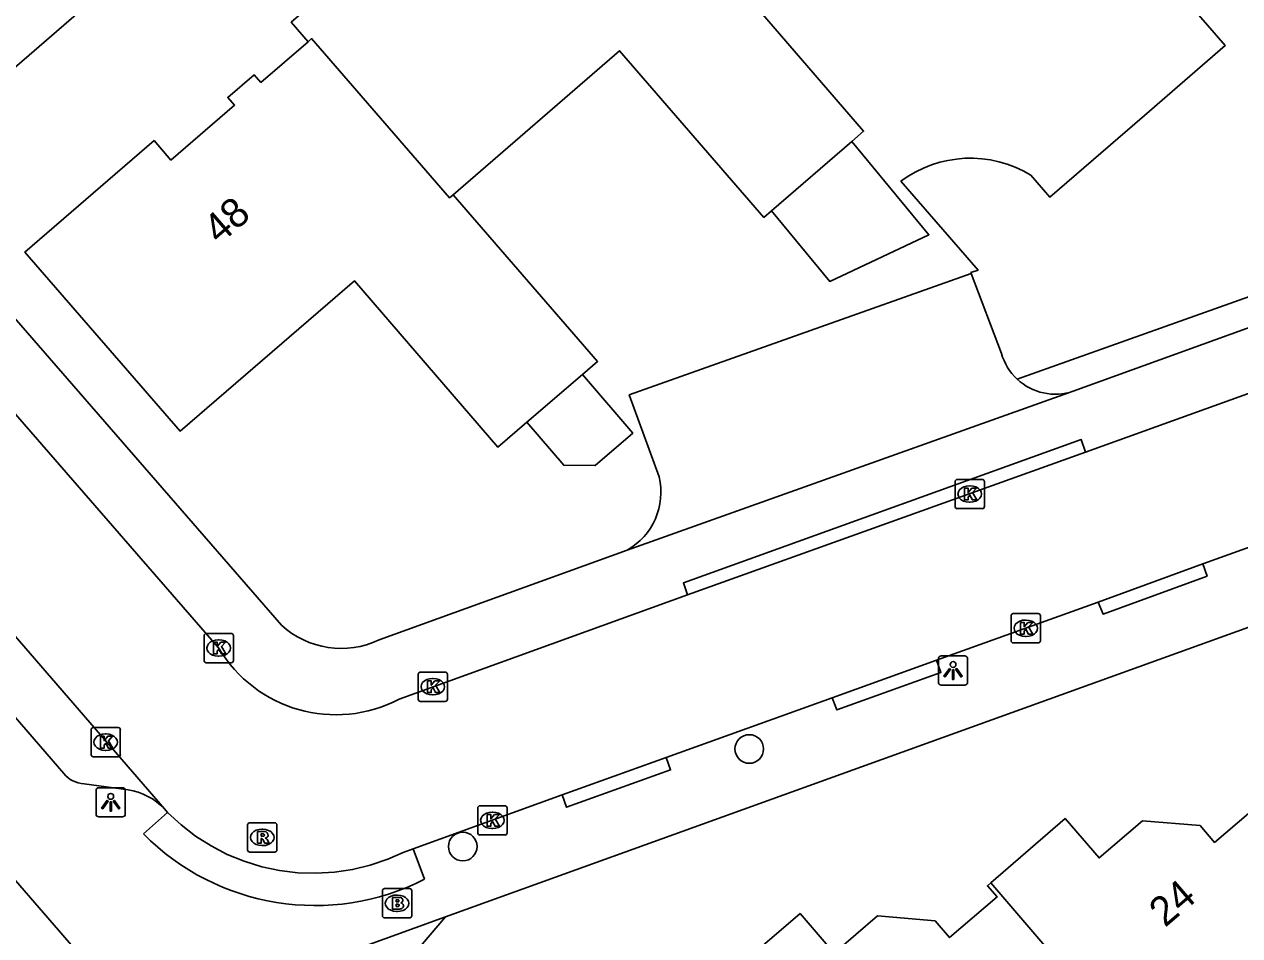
# Model space of a CAD drawing. Extents: x 157321 to 158827, y 386650 to 388532.
# Drawn here: x 157775.56 to 157817.05, y 388035.21 to 388066.33 of the extents above; entities that cross this region are included whole.
import ezdxf

# ---------------------------------------------------------------- set-up
doc = ezdxf.new("R2010")
doc.units = 0
for name, color, linetype in [('IMGEO_Boom', 7, 'Continuous'), ('IMGEO_Brandkraan', 7, 'Continuous'), ('IMGEO_Kolk', 7, 'Continuous'), ('IMGEO_Lichtpunt', 7, 'Continuous'), ('IMGEO_Pand', 7, 'Continuous'), ('IMGEO_Pand_nummerreeks', 7, 'Continuous'), ('IMGEO_Parkeervlak_open', 7, 'Continuous'), ('IMGEO_Rijbaan_lokaal_open', 7, 'Continuous'), ('IMGEO_Rioolput', 7, 'Continuous'), ('IMGEO_Voetpad_open', 7, 'Continuous')]:
    doc.layers.add(name, color=color, linetype=linetype)

msp = doc.modelspace()

# ---------------------------------------------------------------- linework, layer by layer
at = {"layer": 'IMGEO_Boom'}
for centre in [(157800.307, 388041.588), (157790.528, 388038.258)]:
    msp.add_circle(centre, 0.489, dxfattribs=at)
at = {"layer": 'IMGEO_Brandkraan'}
for p, q in [((157787.783, 388035.896), (157787.783, 388036.748)), ((157787.858, 388036.822), (157788.71, 388036.822)), ((157788.271, 388036.602), (157788.296, 388036.602)), ((157788.784, 388036.748), (157788.784, 388035.896)), ((157788.294, 388036.042), (157788.269, 388036.042)), ((157788.71, 388035.822), (157787.858, 388035.822))]:
    msp.add_line(p, q, dxfattribs=at)
for points in [[(157787.783, 388035.896), (157787.783, 388036.748)], [(157787.858, 388036.822), (157788.71, 388036.822)], [(157788.131, 388036.522), (157788.131, 388036.122), (157788.344, 388036.122)], [(157788.362, 388036.522), (157788.131, 388036.522)], [(157788.31, 388036.441), (157788.256, 388036.441), (157788.256, 388036.365)], [(157788.784, 388036.748), (157788.784, 388035.896)], [(157788.256, 388036.365), (157788.309, 388036.365)], [(157788.318, 388036.289), (157788.256, 388036.289), (157788.256, 388036.208)], [(157788.256, 388036.208), (157788.318, 388036.208)], [(157788.71, 388035.822), (157787.858, 388035.822)]]:
    msp.add_lwpolyline(points, dxfattribs=at)
for centre, radius, start, end in [((157787.86, 388036.746), 0.0765, 91.552, 178.448), ((157787.86, 388036.746), 0.0765, 91.552, 178.448), ((157788.311, 388036.403), 0.0379, 267.8285, 90.9355), ((157788.366, 388036.377), 0.145, 59.4692, 91.5367), ((157788.391, 388036.424), 0.0922, 285.5137, 58.1501), ((157788.708, 388036.746), 0.0765, 1.552, 88.448), ((157788.708, 388036.746), 0.0765, 1.552, 88.448), ((157788.319, 388036.248), 0.0404, 269.8759, 90.5077), ((157788.35, 388036.373), 0.251, 268.6676, 293.5347), ((157788.396, 388036.232), 0.105, 301.3115, 78.989), ((157787.86, 388035.898), 0.0765, 181.552, 268.448), ((157787.86, 388035.898), 0.0765, 181.552, 268.448), ((157788.708, 388035.898), 0.0765, 271.552, 358.448), ((157788.708, 388035.898), 0.0765, 271.552, 358.448)]:
    msp.add_arc(centre, radius, start, end, dxfattribs=at)
for centre, major_axis, ratio, start_param, end_param in [((157788.27, 388036.322), (-0.387, 0.002), 0.722429, 4.712389, 7.853982), ((157788.295, 388036.322), (-0.39, 0.002), 0.717154, 1.570796, 4.712389)]:
    msp.add_ellipse(centre, major_axis=major_axis, ratio=ratio, start_param=start_param, end_param=end_param, dxfattribs=at)
at = {"layer": 'IMGEO_Kolk'}
for p, q in [((157807.332, 388049.867), (157807.332, 388050.719)), ((157807.407, 388050.793), (157808.259, 388050.793)), ((157807.82, 388050.573), (157807.845, 388050.573)), ((157808.333, 388050.719), (157808.333, 388049.867)), ((157808.259, 388049.793), (157807.407, 388049.793)), ((157807.843, 388050.013), (157807.818, 388050.013)), ((157809.245, 388045.284), (157809.245, 388046.136)), ((157809.32, 388046.21), (157810.172, 388046.21)), ((157809.733, 388045.99), (157809.758, 388045.99)), ((157810.246, 388046.136), (157810.246, 388045.284)), ((157781.695, 388044.609), (157781.695, 388045.461)), ((157781.77, 388045.535), (157782.622, 388045.535)), ((157782.183, 388045.315), (157782.208, 388045.315)), ((157782.696, 388045.461), (157782.696, 388044.609)), ((157810.172, 388045.21), (157809.32, 388045.21)), ((157809.756, 388045.43), (157809.731, 388045.43)), ((157782.206, 388044.755), (157782.181, 388044.755)), ((157782.622, 388044.535), (157781.77, 388044.535)), ((157789.005, 388043.288), (157789.005, 388044.14)), ((157789.08, 388044.214), (157789.932, 388044.214)), ((157789.493, 388043.994), (157789.518, 388043.994)), ((157790.006, 388044.14), (157790.006, 388043.288)), ((157789.932, 388043.214), (157789.08, 388043.214)), ((157789.516, 388043.434), (157789.491, 388043.434)), ((157777.837, 388041.395), (157777.837, 388042.247)), ((157777.912, 388042.321), (157778.764, 388042.321)), ((157778.838, 388042.247), (157778.838, 388041.395)), ((157778.325, 388042.101), (157778.35, 388042.101)), ((157778.348, 388041.541), (157778.323, 388041.541)), ((157778.764, 388041.321), (157777.912, 388041.321)), ((157791.038, 388038.726), (157791.038, 388039.578)), ((157791.113, 388039.652), (157791.965, 388039.652)), ((157791.526, 388039.432), (157791.551, 388039.432)), ((157792.039, 388039.578), (157792.039, 388038.726)), ((157791.965, 388038.652), (157791.113, 388038.652)), ((157791.549, 388038.872), (157791.524, 388038.872))]:
    msp.add_line(p, q, dxfattribs=at)
for points in [[(157807.332, 388049.867), (157807.332, 388050.719)], [(157807.407, 388050.793), (157808.259, 388050.793)], [(157808.333, 388050.719), (157808.333, 388049.867)], [(157807.653, 388050.493), (157807.776, 388050.493), (157807.776, 388050.342), (157807.906, 388050.493), (157808.07, 388050.493), (157807.924, 388050.342), (157808.077, 388050.093), (157807.925, 388050.093), (157807.84, 388050.257), (157807.776, 388050.19), (157807.776, 388050.093), (157807.653, 388050.093), (157807.653, 388050.493)], [(157808.259, 388049.793), (157807.407, 388049.793)], [(157809.245, 388045.284), (157809.245, 388046.136)], [(157809.32, 388046.21), (157810.172, 388046.21)], [(157810.246, 388046.136), (157810.246, 388045.284)], [(157809.566, 388045.91), (157809.689, 388045.91), (157809.689, 388045.759), (157809.819, 388045.91), (157809.983, 388045.91), (157809.837, 388045.759), (157809.99, 388045.51), (157809.838, 388045.51), (157809.753, 388045.674), (157809.689, 388045.607), (157809.689, 388045.51), (157809.566, 388045.51), (157809.566, 388045.91)], [(157781.695, 388044.609), (157781.695, 388045.461)], [(157781.77, 388045.535), (157782.622, 388045.535)], [(157782.016, 388045.235), (157782.139, 388045.235), (157782.139, 388045.084), (157782.269, 388045.235), (157782.433, 388045.235), (157782.287, 388045.084), (157782.44, 388044.835), (157782.288, 388044.835), (157782.203, 388044.999), (157782.139, 388044.932), (157782.139, 388044.835), (157782.016, 388044.835), (157782.016, 388045.235)], [(157782.696, 388045.461), (157782.696, 388044.609)], [(157810.172, 388045.21), (157809.32, 388045.21)], [(157782.622, 388044.535), (157781.77, 388044.535)], [(157789.005, 388043.288), (157789.005, 388044.14)], [(157789.08, 388044.214), (157789.932, 388044.214)], [(157789.326, 388043.914), (157789.449, 388043.914), (157789.449, 388043.763), (157789.579, 388043.914), (157789.743, 388043.914), (157789.597, 388043.763), (157789.75, 388043.514), (157789.598, 388043.514), (157789.513, 388043.678), (157789.449, 388043.611), (157789.449, 388043.514), (157789.326, 388043.514), (157789.326, 388043.914)], [(157790.006, 388044.14), (157790.006, 388043.288)], [(157789.932, 388043.214), (157789.08, 388043.214)], [(157777.837, 388041.395), (157777.837, 388042.247)], [(157777.912, 388042.321), (157778.764, 388042.321)], [(157778.838, 388042.247), (157778.838, 388041.395)], [(157778.158, 388042.021), (157778.281, 388042.021), (157778.281, 388041.87), (157778.411, 388042.021), (157778.575, 388042.021), (157778.429, 388041.87), (157778.582, 388041.621), (157778.43, 388041.621), (157778.345, 388041.785), (157778.281, 388041.718), (157778.281, 388041.621), (157778.158, 388041.621), (157778.158, 388042.021)], [(157778.764, 388041.321), (157777.912, 388041.321)], [(157791.038, 388038.726), (157791.038, 388039.578)], [(157791.113, 388039.652), (157791.965, 388039.652)], [(157791.359, 388039.352), (157791.482, 388039.352), (157791.482, 388039.201), (157791.612, 388039.352), (157791.776, 388039.352), (157791.63, 388039.201), (157791.783, 388038.952), (157791.631, 388038.952), (157791.546, 388039.116), (157791.482, 388039.049), (157791.482, 388038.952), (157791.359, 388038.952), (157791.359, 388039.352)], [(157792.039, 388039.578), (157792.039, 388038.726)], [(157791.965, 388038.652), (157791.113, 388038.652)]]:
    msp.add_lwpolyline(points, dxfattribs=at)
for centre, start, end in [((157807.409, 388050.717), 91.552, 178.448), ((157807.409, 388050.717), 91.552, 178.448), ((157808.257, 388050.717), 1.552, 88.448), ((157808.257, 388050.717), 1.552, 88.448), ((157807.409, 388049.869), 181.552, 268.448), ((157807.409, 388049.869), 181.552, 268.448), ((157808.257, 388049.869), 271.552, 358.448), ((157808.257, 388049.869), 271.552, 358.448), ((157809.322, 388046.134), 91.552, 178.448), ((157809.322, 388046.134), 91.552, 178.448), ((157810.17, 388046.134), 1.552, 88.448), ((157810.17, 388046.134), 1.552, 88.448), ((157781.772, 388045.459), 91.552, 178.448), ((157781.772, 388045.459), 91.552, 178.448), ((157782.62, 388045.459), 1.552, 88.448), ((157782.62, 388045.459), 1.552, 88.448), ((157809.322, 388045.286), 181.552, 268.448), ((157809.322, 388045.286), 181.552, 268.448), ((157810.17, 388045.286), 271.552, 358.448), ((157810.17, 388045.286), 271.552, 358.448), ((157781.772, 388044.611), 181.552, 268.448), ((157781.772, 388044.611), 181.552, 268.448), ((157782.62, 388044.611), 271.552, 358.448), ((157782.62, 388044.611), 271.552, 358.448), ((157789.082, 388044.138), 91.552, 178.448), ((157789.082, 388044.138), 91.552, 178.448), ((157789.93, 388044.138), 1.552, 88.448), ((157789.93, 388044.138), 1.552, 88.448), ((157789.082, 388043.29), 181.552, 268.448), ((157789.082, 388043.29), 181.552, 268.448), ((157789.93, 388043.29), 271.552, 358.448), ((157789.93, 388043.29), 271.552, 358.448), ((157777.914, 388042.245), 91.552, 178.448), ((157777.914, 388042.245), 91.552, 178.448), ((157778.762, 388042.245), 1.552, 88.448), ((157778.762, 388042.245), 1.552, 88.448), ((157777.914, 388041.397), 181.552, 268.448), ((157777.914, 388041.397), 181.552, 268.448), ((157778.762, 388041.397), 271.552, 358.448), ((157778.762, 388041.397), 271.552, 358.448), ((157791.115, 388039.576), 91.552, 178.448), ((157791.115, 388039.576), 91.552, 178.448), ((157791.963, 388039.576), 1.552, 88.448), ((157791.963, 388039.576), 1.552, 88.448), ((157791.115, 388038.728), 181.552, 268.448), ((157791.115, 388038.728), 181.552, 268.448), ((157791.963, 388038.728), 271.552, 358.448), ((157791.963, 388038.728), 271.552, 358.448)]:
    msp.add_arc(centre, 0.0765, start, end, dxfattribs=at)
for centre, major_axis, ratio, start_param, end_param in [((157807.819, 388050.293), (-0.387, 0.002), 0.722429, 4.712389, 7.853982), ((157807.844, 388050.293), (-0.39, 0.002), 0.717154, 1.570796, 4.712389), ((157809.732, 388045.71), (-0.387, 0.002), 0.722429, 4.712389, 7.853982), ((157809.757, 388045.71), (-0.39, 0.002), 0.717154, 1.570796, 4.712389), ((157782.182, 388045.035), (-0.387, 0.002), 0.722429, 4.712389, 7.853982), ((157782.207, 388045.035), (-0.39, 0.002), 0.717154, 1.570796, 4.712389), ((157789.492, 388043.714), (-0.387, 0.002), 0.722429, 4.712389, 7.853982), ((157789.517, 388043.714), (-0.39, 0.002), 0.717154, 1.570796, 4.712389), ((157778.324, 388041.821), (-0.387, 0.002), 0.722429, 4.712389, 7.853982), ((157778.349, 388041.821), (-0.39, 0.002), 0.717154, 1.570796, 4.712389), ((157791.525, 388039.152), (-0.387, 0.002), 0.722429, 4.712389, 7.853982), ((157791.55, 388039.152), (-0.39, 0.002), 0.717154, 1.570796, 4.712389)]:
    msp.add_ellipse(centre, major_axis=major_axis, ratio=ratio, start_param=start_param, end_param=end_param, dxfattribs=at)
at = {"layer": 'IMGEO_Lichtpunt'}
for p, q in [((157807.668, 388044.767), (157806.86, 388044.767)), ((157807.668, 388044.767), (157806.86, 388044.767)), ((157806.766, 388044.672), (157806.766, 388043.865)), ((157806.766, 388044.672), (157806.766, 388043.865)), ((157807.762, 388043.865), (157807.762, 388044.672)), ((157807.762, 388043.865), (157807.762, 388044.672)), ((157806.86, 388043.771), (157807.668, 388043.771)), ((157806.86, 388043.771), (157807.668, 388043.771)), ((157778.011, 388040.172), (157778.011, 388039.365)), ((157778.011, 388040.172), (157778.011, 388039.365)), ((157778.913, 388040.267), (157778.105, 388040.267)), ((157778.913, 388040.267), (157778.105, 388040.267)), ((157779.007, 388039.365), (157779.007, 388040.172)), ((157779.007, 388039.365), (157779.007, 388040.172)), ((157778.105, 388039.271), (157778.913, 388039.271)), ((157778.105, 388039.271), (157778.913, 388039.271))]:
    msp.add_line(p, q, dxfattribs=at)
for points in [[(157807.14, 388044.336), (157807.179, 388044.308), (157806.991, 388044.046), (157806.953, 388044.073), (157807.14, 388044.336)], [(157807.352, 388044.308), (157807.39, 388044.335), (157807.577, 388044.073), (157807.538, 388044.045), (157807.352, 388044.308)], [(157807.242, 388044.288), (157807.289, 388044.288), (157807.289, 388043.966), (157807.242, 388043.966), (157807.242, 388044.288)], [(157778.385, 388039.836), (157778.424, 388039.808), (157778.236, 388039.546), (157778.198, 388039.573), (157778.385, 388039.836)], [(157778.487, 388039.788), (157778.534, 388039.788), (157778.534, 388039.466), (157778.487, 388039.466), (157778.487, 388039.788)], [(157778.597, 388039.808), (157778.635, 388039.835), (157778.822, 388039.573), (157778.783, 388039.545), (157778.597, 388039.808)]]:
    msp.add_lwpolyline(points, dxfattribs=at)
for centre in [(157807.265, 388044.47), (157778.51, 388039.97)]:
    msp.add_circle(centre, 0.0994, dxfattribs=at)
for centre, start, end in [((157806.86, 388044.672), 90, 180), ((157806.86, 388044.672), 90, 180), ((157807.668, 388044.672), 0, 90), ((157807.668, 388044.672), 0, 90), ((157806.86, 388043.865), 180, 270), ((157806.86, 388043.865), 180, 270), ((157807.668, 388043.865), 270, 0), ((157807.668, 388043.865), 270, 360), ((157778.105, 388040.172), 90, 180), ((157778.105, 388040.172), 90, 180), ((157778.913, 388040.172), 0, 90), ((157778.913, 388040.172), 0, 90), ((157778.105, 388039.365), 180, 270), ((157778.105, 388039.365), 180, 270), ((157778.913, 388039.365), 270, 0), ((157778.913, 388039.365), 270, 360)]:
    msp.add_arc(centre, 0.0946, start, end, dxfattribs=at)
at = {"layer": 'IMGEO_Pand'}
for points in [[(157794.309, 388073.576), (157792.731, 388072.213), (157792.542, 388072.431), (157791.642, 388071.653), (157791.83, 388071.435), (157789.644, 388069.546), (157789.07, 388070.21), (157784.67, 388066.4), (157785.245, 388065.734)], [(157811.734, 388071.168), (157816.553, 388065.604), (157813.8, 388063.22), (157810.572, 388060.425), (157809.917, 388061.18)], [(157803.809, 388062.333), (157804.21, 388062.68), (157798.32, 388069.504)], [(157785.245, 388065.734), (157783.635, 388064.344), (157783.405, 388064.609), (157782.507, 388063.833), (157782.736, 388063.568), (157780.565, 388061.694), (157779.99, 388062.36), (157775.58, 388058.55), (157780.88, 388052.44), (157786.833, 388057.568), (157791.726, 388051.888), (157792.715, 388052.74)], [(157785.245, 388065.734), (157785.367, 388065.839), (157790.078, 388060.401), (157790.204, 388060.51)], [(157809.452, 388054.214), (157818.73, 388057.516), (157819.09, 388057.1), (157823.493, 388060.894), (157822.912, 388061.569), (157825.165, 388063.51), (157825.385, 388063.255), (157826.22, 388063.975), (157826, 388064.23), (157827.596, 388065.605)], [(157790.204, 388060.51), (157795.879, 388065.423), (157800.805, 388059.733), (157801.067, 388059.96)], [(157801.067, 388059.96), (157803.809, 388062.333)], [(157801.067, 388059.96), (157803.055, 388057.551), (157806.44, 388059.144), (157803.809, 388062.333)], [(157805.483, 388060.971), (157808.118, 388057.939), (157807.875, 388057.852), (157807.887, 388057.821)], [(157794.61, 388054.372), (157795.13, 388054.82), (157790.204, 388060.51)], [(157807.887, 388057.821), (157808.918, 388055.095)], [(157794.61, 388054.372), (157792.715, 388052.74)], [(157792.715, 388052.74), (157793.976, 388051.275), (157795.044, 388051.268), (157796.329, 388052.375), (157794.61, 388054.372)], [(157808.557, 388037.021), (157811.09, 388039.22), (157812.251, 388037.867), (157813.734, 388039.139), (157815.697, 388038.975), (157816.193, 388038.397), (157817.812, 388039.787), (157817.486, 388040.167), (157817.6, 388040.265)], [(157799.473, 388033.767), (157802.04, 388035.97), (157803.203, 388034.616), (157804.686, 388035.89), (157806.65, 388035.726), (157807.146, 388035.148), (157808.767, 388036.54), (157808.44, 388036.92), (157808.557, 388037.021)], [(157808.557, 388037.021), (157817.43, 388026.659), (157817.545, 388026.758)]]:
    msp.add_lwpolyline(points, dxfattribs=at)
for centre, radius, start, end in [((157807.855, 388057.787), 3.971, 58.713, 126.6844), ((157810.751, 388055.603), 1.902, 195.5067, 226.9359)]:
    msp.add_arc(centre, radius, start, end, dxfattribs=at)
at = {"layer": 'IMGEO_Parkeervlak_open'}
msp.add_lwpolyline([(157807.887, 388057.821), (157796.209, 388053.675), (157797.229, 388050.876)], dxfattribs=at)
for centre, radius, start, end in [((157810.754, 388055.608), 1.908, 226.9486, 288.7925), ((157795.037, 388050.347), 2.255, 299.3143, 13.5643)]:
    msp.add_arc(centre, radius, start, end, dxfattribs=at)
at = {"layer": 'IMGEO_Rijbaan_lokaal_open'}
for points in [[(157769.368, 388059.789), (157782.193, 388045.038)], [(157780.343, 388039.546), (157765.699, 388056.466)], [(157811.783, 388051.723), (157820.568, 388054.882)], [(157811.783, 388051.723), (157798.203, 388046.846)], [(157821.44, 388049.937), (157815.786, 388047.904)], [(157812.223, 388046.603), (157815.786, 388047.904)], [(157788.356, 388043.287), (157798.203, 388046.846)], [(157812.223, 388046.603), (157806.698, 388044.615)], [(157803.136, 388043.337), (157806.698, 388044.615)], [(157803.136, 388043.337), (157797.466, 388041.293)], [(157793.916, 388040.02), (157797.466, 388041.293)], [(157793.916, 388040.02), (157788.838, 388038.182)], [(157780.453, 388039.42), (157780.343, 388039.546)], [(157788.838, 388038.182), (157788.498, 388038.055), (157787.964, 388037.821), (157787.372, 388037.62), (157786.765, 388037.473), (157786.146, 388037.381), (157785.522, 388037.344), (157784.897, 388037.364), (157784.277, 388037.439), (157783.665, 388037.569), (157783.068, 388037.753), (157782.489, 388037.99), (157781.934, 388038.278), (157781.407, 388038.614), (157780.912, 388038.995), (157780.453, 388039.42)], [(157789.935, 388035.857), (157787.918, 388033.48), (157787.622, 388032.011), (157805.73, 388011.032), (157799.757, 388008.806), (157779.578, 388032.104)], [(157779.578, 388032.104), (157789.935, 388035.857)]]:
    msp.add_lwpolyline(points, dxfattribs=at)
msp.add_arc((157786.198, 388047.413), 4.656, 210.6641, 297.6146, dxfattribs=at)
at = {"layer": 'IMGEO_Rioolput'}
for p, q in [((157783.184, 388038.143), (157783.184, 388038.995)), ((157783.259, 388039.069), (157784.111, 388039.069)), ((157784.185, 388038.995), (157784.185, 388038.143)), ((157783.672, 388038.849), (157783.697, 388038.849)), ((157783.695, 388038.289), (157783.67, 388038.289)), ((157784.111, 388038.069), (157783.259, 388038.069))]:
    msp.add_line(p, q, dxfattribs=at)
for points in [[(157783.184, 388038.143), (157783.184, 388038.995)], [(157783.259, 388039.069), (157784.111, 388039.069)], [(157784.185, 388038.995), (157784.185, 388038.143)], [(157783.773, 388038.767), (157783.521, 388038.769), (157783.521, 388038.369)], [(157783.521, 388038.369), (157783.645, 388038.369), (157783.645, 388038.531), (157783.656, 388038.531)], [(157783.699, 388038.688), (157783.645, 388038.688), (157783.645, 388038.607)], [(157783.645, 388038.607), (157783.697, 388038.607)], [(157783.703, 388038.502), (157783.774, 388038.369), (157783.914, 388038.369), (157783.849, 388038.495)], [(157784.111, 388038.069), (157783.259, 388038.069)]]:
    msp.add_lwpolyline(points, dxfattribs=at)
for centre, radius, start, end in [((157783.261, 388038.993), 0.0765, 91.552, 178.448), ((157783.261, 388038.993), 0.0765, 91.552, 178.448), ((157784.109, 388038.993), 0.0765, 1.552, 88.448), ((157784.109, 388038.993), 0.0765, 1.552, 88.448), ((157783.655, 388038.478), 0.0533, 26.0293, 88.6989), ((157783.681, 388038.796), 0.19, 274.7715, 282.9687), ((157783.705, 388038.592), 0.0964, 77.0061, 93.1865), ((157783.719, 388038.649), 0.0378, 276.6634, 79.6772), ((157783.772, 388038.657), 0.109, 350.3612, 89.416), ((157783.77, 388038.657), 0.112, 277.5842, 350.9817), ((157783.754, 388038.442), 0.108, 29.5134, 73.7905), ((157783.261, 388038.145), 0.0765, 181.552, 268.448), ((157783.261, 388038.145), 0.0765, 181.552, 268.448), ((157784.109, 388038.145), 0.0765, 271.552, 358.448), ((157784.109, 388038.145), 0.0765, 271.552, 358.448)]:
    msp.add_arc(centre, radius, start, end, dxfattribs=at)
for centre, major_axis, ratio, start_param, end_param in [((157783.671, 388038.569), (-0.387, 0.002), 0.722429, 4.712389, 7.853982), ((157783.696, 388038.569), (-0.39, 0.002), 0.717154, 1.570796, 4.712389)]:
    msp.add_ellipse(centre, major_axis=major_axis, ratio=ratio, start_param=start_param, end_param=end_param, dxfattribs=at)
at = {"layer": 'IMGEO_Voetpad_open'}
for points in [[(157770.983, 388061.175), (157834.666, 388116.298)], [(157858.99, 388071.036), (157811.369, 388053.802)], [(157864.749, 388062.866), (157863.027, 388062.219), (157789.935, 388035.857)], [(157784.341, 388045.819), (157770.983, 388061.175)], [(157811.369, 388053.802), (157796.141, 388048.381)], [(157779.578, 388032.104), (157761.484, 388053.009)], [(157776.906, 388040.75), (157766.425, 388052.87)], [(157798.203, 388046.846), (157798.06, 388047.257), (157811.642, 388052.15), (157811.783, 388051.723)], [(157796.141, 388048.381), (157787.67, 388045.314)], [(157815.786, 388047.904), (157815.938, 388047.491), (157812.385, 388046.191), (157812.223, 388046.603)], [(157806.698, 388044.615), (157806.85, 388044.204), (157803.295, 388042.924), (157803.136, 388043.337)], [(157797.466, 388041.293), (157797.622, 388040.875), (157794.073, 388039.6), (157793.916, 388040.02)], [(157779.107, 388040.194), (157777.601, 388040.399)], [(157779.628, 388038.69), (157780.453, 388039.42)], [(157788.838, 388038.182), (157789.222, 388037.142)]]:
    msp.add_lwpolyline(points, dxfattribs=at)
for centre, radius, start, end in [((157786.376, 388048.008), 2.989, 227.0878, 295.6606), ((157777.656, 388041.372), 0.974, 219.6497, 266.7594), ((157778.768, 388038.045), 2.175, 43.6244, 81.0421), ((157785.483, 388044.475), 8.231, 224.6532, 297.0154)]:
    msp.add_arc(centre, radius, start, end, dxfattribs=at)

# ---------------------------------------------------------------- texts
at = {"layer": 'IMGEO_Pand_nummerreeks'}
for s, rotation, p in [('48', 40.8462, (157782.218, 388058.787)), ('24', 40.6227, (157814.501, 388035.475))]:
    msp.add_text(s, height=1, rotation=rotation, dxfattribs=at).set_placement(p)

doc.saveas('drawing.dxf')
